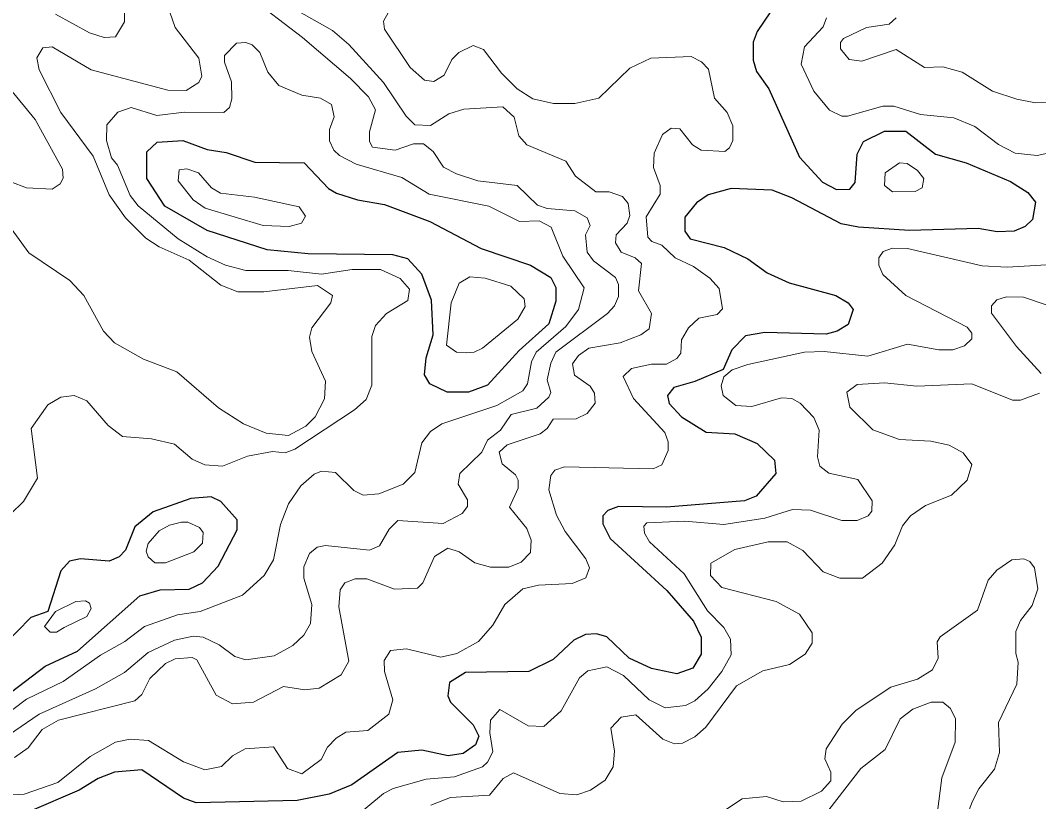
# Model space of a CAD drawing. Extents: x 577 to 602.9, y 7483.8 to 7511.6.
# Drawn here: x 584.093 to 585.493, y 7496.315 to 7497.389 of the extents above; entities that cross this region are included whole.
import ezdxf

# ---------------------------------------------------------------- set-up
doc = ezdxf.new("R2010")
doc.units = 0
doc.header["$LTSCALE"] = 0.032
doc.layers.add('1', color=7, linetype='Continuous', lineweight=25)
doc.layers.add('2', color=7, linetype='Continuous', lineweight=13)

msp = doc.modelspace()

# ---------------------------------------------------------------- linework, layer by layer
at = {"layer": '1'}
for points in [[(585.1421, 7497.4266), (585.1063, 7497.3733), (585.1007, 7497.359), (585.1007, 7497.3343), (585.1055, 7497.3184), (585.1222, 7497.2946), (585.1643, 7497.2008), (585.1961, 7497.1666), (585.2152, 7497.1562), (585.2335, 7497.157), (585.2407, 7497.1658), (585.2438, 7497.2047), (585.2526, 7497.2222), (585.2812, 7497.2365), (585.3106, 7497.2365), (585.3512, 7497.2047), (585.3933, 7497.1928), (585.4546, 7497.1674), (585.4784, 7497.1522), (585.4888, 7497.1387), (585.4848, 7497.1149), (585.4744, 7497.1053), (585.4593, 7497.099)], [(585.4593, 7497.099), (585.4363, 7497.0982), (585.41, 7497.1029), (585.3154, 7497.0998), (585.2454, 7497.1045), (585.2216, 7497.1093), (585.154, 7497.1451), (585.127, 7497.1554), (585.0705, 7497.1578), (585.0387, 7497.1491), (585.0228, 7497.1379), (585.0069, 7497.1181), (585.0069, 7497.099), (585.014, 7497.0886), (585.061, 7497.0767), (585.0936, 7497.0608), (585.1198, 7497.0417), (585.15, 7497.0282), (585.2144, 7497.0107), (585.2311, 7497.0004), (585.2383, 7496.9916), (585.2311, 7496.9709), (585.216, 7496.9614), (585.2009, 7496.9574), (585.1166, 7496.9598), (585.0904, 7496.955), (585.0713, 7496.936), (585.0594, 7496.9089), (585.0204, 7496.8922), (584.9918, 7496.8843), (584.983, 7496.8731), (584.9854, 7496.862), (585.0021, 7496.8437), (585.0363, 7496.823), (585.0753, 7496.8207), (585.1063, 7496.8071), (585.1301, 7496.7841), (585.1317, 7496.7658), (585.1047, 7496.7348), (585.0888, 7496.7284), (584.9814, 7496.7197), (584.9154, 7496.7205), (584.9011, 7496.7149), (584.894, 7496.7077), (584.894, 7496.6966), (584.9043, 7496.6767), (584.9822, 7496.6052), (585.0188, 7496.563), (585.0291, 7496.5408), (585.0291, 7496.5177), (585.018, 7496.4986), (584.9958, 7496.4907), (584.9608, 7496.4978), (584.9305, 7496.5121), (584.8995, 7496.5416), (584.8852, 7496.5455), (584.8701, 7496.5447), (584.8542, 7496.5368), (584.8256, 7496.5105), (584.7922, 7496.4938), (584.7055, 7496.4923), (584.6832, 7496.4787), (584.6809, 7496.4604), (584.6848, 7496.4517), (584.7158, 7496.4207), (584.7238, 7496.4048), (584.719, 7496.3929), (584.7023, 7496.3809), (584.6817, 7496.3777), (584.6451, 7496.3857), (584.6125, 7496.3825), (584.5489, 7496.338), (584.5179, 7496.3253), (584.4741, 7496.3165), (584.335, 7496.3133), (584.3175, 7496.3197), (584.2602, 7496.3587), (584.2228, 7496.3555), (584.2006, 7496.3467), (584.1743, 7496.3308), (584.1059, 7496.3014)], [(584.0519, 7496.4437), (584.1274, 7496.501), (584.1719, 7496.5217), (584.2578, 7496.598), (584.2857, 7496.606), (584.3254, 7496.6068), (584.3437, 7496.6155), (584.3652, 7496.6386), (584.3914, 7496.6887), (584.3914, 7496.7022), (584.3692, 7496.7276), (584.3556, 7496.734), (584.3278, 7496.7316), (584.2761, 7496.7133), (584.2507, 7496.6926), (584.2379, 7496.6608), (584.2292, 7496.6513), (584.2157, 7496.6457), (584.1759, 7496.6489), (584.1608, 7496.6457), (584.1489, 7496.6322), (584.1314, 7496.5765), (584.108, 7496.5679), (584.0702, 7496.5296)]]:
    msp.add_lwpolyline(points, dxfattribs=at)
msp.add_lwpolyline([(584.4157, 7497.1941), (584.4837, 7497.1928), (584.5171, 7497.1578), (584.5282, 7497.1515), (584.5568, 7497.1419), (584.5942, 7497.1355), (584.6562, 7497.1125), (584.727, 7497.0751), (584.7946, 7497.0521), (584.8224, 7497.0354), (584.8296, 7497.0218), (584.8296, 7497.0028), (584.82, 7496.9717), (584.7792, 7496.9352), (584.7357, 7496.8875), (584.7095, 7496.8779), (584.6801, 7496.8779), (584.6562, 7496.889), (584.6491, 7496.9018), (584.6514, 7496.9248), (584.661, 7496.9566), (584.6586, 7497.0043), (584.6451, 7497.0401), (584.626, 7497.0608), (584.6053, 7497.0664), (584.4892, 7497.068), (584.4328, 7497.0735), (584.3501, 7497.0998), (584.292, 7497.1332), (584.2674, 7497.1713), (584.2674, 7497.2079), (584.2817, 7497.2214), (584.3167, 7497.2238), (584.3501, 7497.2111), (584.3763, 7497.2071)], close=True, dxfattribs=at)
at = {"layer": '2'}
for points in [[(584.6165, 7497.4306), (584.5926, 7497.3876), (584.5942, 7497.3765), (584.6292, 7497.324), (584.6491, 7497.3065), (584.6618, 7497.3049), (584.6761, 7497.3137), (584.6864, 7497.3351), (584.696, 7497.3447), (584.7158, 7497.3542), (584.7302, 7497.3487), (584.7548, 7497.3161), (584.7763, 7497.2946), (584.7978, 7497.2811), (584.8264, 7497.2747), (584.8558, 7497.2747), (584.8884, 7497.2819), (584.9313, 7497.3232), (584.96, 7497.3367), (585.0156, 7497.3391), (585.0299, 7497.332), (585.0395, 7497.3216), (585.0474, 7497.2819), (585.0649, 7497.262), (585.0729, 7497.2437), (585.0729, 7497.2238), (585.0681, 7497.2135), (585.0618, 7497.2087), (585.0291, 7497.2103), (585.0172, 7497.2175), (584.9997, 7497.2397), (584.9878, 7497.2405), (584.9759, 7497.2318), (584.9647, 7497.2063), (584.9639, 7497.1864), (584.9727, 7497.1618), (584.9727, 7497.1499), (584.9536, 7497.1189), (584.956, 7497.091), (584.9616, 7497.0847), (584.9751, 7497.0799), (584.9934, 7497.0624), (585.0188, 7497.0505), (585.0411, 7497.0346), (585.0538, 7497.0202), (585.0586, 7496.9924), (585.0514, 7496.9845), (585.026, 7496.9797), (585.0117, 7496.9662), (585.0021, 7496.9495), (585.0013, 7496.9312), (584.9958, 7496.924), (584.9814, 7496.9161), (584.9608, 7496.9161), (584.9337, 7496.9105), (584.9218, 7496.8994), (584.9361, 7496.8692), (584.9791, 7496.8223), (584.9838, 7496.8095), (584.9838, 7496.7976), (584.9751, 7496.7777), (584.9631, 7496.7722), (584.8415, 7496.7753), (584.828, 7496.7706), (584.8224, 7496.7634), (584.82, 7496.7435), (584.8304, 7496.7085), (584.8423, 7496.6863), (584.8709, 7496.6489), (584.8757, 7496.6362), (584.8709, 7496.6227), (584.8518, 7496.6147), (584.8057, 7496.6123), (584.7842, 7496.6076), (584.7596, 7496.5861), (584.7429, 7496.5575), (584.723, 7496.5352), (584.6936, 7496.5185), (584.6713, 7496.5137), (584.6244, 7496.5249), (584.6021, 7496.5225), (584.5934, 7496.509), (584.5942, 7496.4938), (584.6053, 7496.4549), (584.5998, 7496.435), (584.5711, 7496.4127), (584.5409, 7496.4103), (584.5274, 7496.4024), (584.5155, 7496.3897), (584.5067, 7496.373), (584.4805, 7496.3531), (584.4606, 7496.3603), (584.4415, 7496.3905), (584.4025, 7496.3873), (584.3851, 7496.3777), (584.3699, 7496.3634), (584.3469, 7496.3587), (584.3175, 7496.3698), (584.2698, 7496.3992), (584.2443, 7496.4008), (584.2244, 7496.3968)], [(584.8725, 7497.0703), (584.8701, 7497.0942), (584.8765, 7497.1069), (584.8725, 7497.1173), (584.8558, 7497.1268), (584.8176, 7497.13), (584.8041, 7497.1348), (584.7763, 7497.1618), (584.7222, 7497.1682), (584.6928, 7497.1777), (584.6753, 7497.1872), (584.661, 7497.2087), (584.6475, 7497.219), (584.6339, 7497.219), (584.6085, 7497.2103), (584.5775, 7497.2143), (584.5735, 7497.2222), (584.5735, 7497.2357), (584.5815, 7497.266), (584.5719, 7497.2835), (584.5473, 7497.3089), (584.4813, 7497.3654), (584.4057, 7497.4234)], [(584.292, 7497.4202), (584.3063, 7497.3789), (584.3389, 7497.3367), (584.3429, 7497.3121), (584.3389, 7497.3033), (584.3214, 7497.2922), (584.296, 7497.293), (584.191, 7497.3208), (584.137, 7497.3526), (584.1242, 7497.351), (584.1163, 7497.3375), (584.1195, 7497.3208), (584.1489, 7497.262), (584.1934, 7497.2023)], [(584.6825, 7497.2604), (584.657, 7497.2445), (584.6355, 7497.2453), (584.6236, 7497.2572), (584.5926, 7497.3033), (584.5449, 7497.3558), (584.5226, 7497.3749), (584.455, 7497.4131)], [(584.2364, 7497.4043), (584.2364, 7497.3868), (584.2244, 7497.3662), (584.2085, 7497.3654), (584.1886, 7497.3717), (584.1417, 7497.3972)], [(585.2017, 7497.3924), (585.1969, 7497.3797), (585.1715, 7497.3526), (585.1667, 7497.3288), (585.1842, 7497.2914), (585.2057, 7497.2652), (585.2224, 7497.2572), (585.2303, 7497.2572), (585.2788, 7497.2707), (585.2939, 7497.2707), (585.3305, 7497.2596), (585.3766, 7497.2548), (585.4053, 7497.2429), (585.4379, 7497.2182), (585.4609, 7497.2063), (585.4911, 7497.2031), (585.5309, 7497.2119)], [(585.5357, 7497.2771), (585.4888, 7497.2755), (585.4633, 7497.2803), (585.4299, 7497.2914), (585.3878, 7497.3176), (585.3615, 7497.3248), (585.3361, 7497.324), (585.2971, 7497.3487), (585.2502, 7497.3328), (585.2327, 7497.3351), (585.2208, 7497.3495), (585.2208, 7497.3582), (585.2248, 7497.3638), (585.2566, 7497.3789), (585.2876, 7497.3836), (585.2971, 7497.3924)], [(584.0662, 7496.4286), (584.102, 7496.4557), (584.1521, 7496.4803), (584.2038, 7496.5161), (584.2372, 7496.5352), (584.2642, 7496.5559), (584.3095, 7496.5718), (584.3405, 7496.5765), (584.3986, 7496.5988), (584.4288, 7496.6258), (584.4415, 7496.6473), (584.4511, 7496.6958), (584.4622, 7496.7244), (584.4789, 7496.7491), (584.4972, 7496.765), (584.5075, 7496.769), (584.5266, 7496.7674), (584.552, 7496.7427), (584.5648, 7496.7364), (584.5862, 7496.738), (584.6196, 7496.7515), (584.6355, 7496.7674), (584.6451, 7496.8079), (584.657, 7496.8238), (584.6729, 7496.8342), (584.7485, 7496.8596), (584.7842, 7496.8795), (584.7906, 7496.889), (584.7962, 7496.9193), (584.8025, 7496.9328), (584.8431, 7496.9678), (584.8606, 7496.9916), (584.8685, 7497.021), (584.8391, 7497.0648), (584.8232, 7497.1045), (584.8065, 7497.1133), (584.7795, 7497.1125), (584.7373, 7497.1332), (584.6554, 7497.1499), (584.618, 7497.1729), (584.5552, 7497.1912), (584.5322, 7497.2031), (584.5242, 7497.2103), (584.5186, 7497.223), (584.5186, 7497.2389), (584.525, 7497.2564), (584.521, 7497.2731), (584.5059, 7497.2819), (584.4805, 7497.2858), (584.4487, 7497.2994), (584.4336, 7497.3176), (584.4224, 7497.3447), (584.4121, 7497.355), (584.4033, 7497.3582), (584.3906, 7497.3574), (584.3739, 7497.3407), (584.3739, 7497.3312), (584.3835, 7497.3041), (584.3843, 7497.2811)], [(584.0566, 7497.3216), (584.1139, 7497.2524), (584.1513, 7497.1841), (584.1521, 7497.1721), (584.1481, 7497.1642), (584.137, 7497.157), (584.102, 7497.1586), (584.0582, 7497.1753)], [(584.3843, 7497.2811), (584.3811, 7497.2691), (584.3731, 7497.262), (584.3191, 7497.2628), (584.2809, 7497.258), (584.2459, 7497.2691), (584.2276, 7497.2628), (584.2125, 7497.2453), (584.2117, 7497.2238), (584.2189, 7497.2), (584.2268, 7497.1896), (584.2443, 7497.1483), (584.2554, 7497.134), (584.3103, 7497.0886), (584.3501, 7497.064), (584.3755, 7497.0521), (584.4033, 7497.0449), (584.4614, 7497.0449), (584.5075, 7497.0401), (584.5497, 7497.0465), (584.5886, 7497.0465), (584.6157, 7497.0338), (584.6284, 7497.0195), (584.626, 7497.0036), (584.5966, 7496.9861), (584.5815, 7496.9694), (584.5767, 7496.9542), (584.5767, 7496.8875), (584.5687, 7496.8676), (584.5528, 7496.8533), (584.4709, 7496.7992), (584.4574, 7496.7944), (584.4399, 7496.796), (584.4057, 7496.7896), (584.3715, 7496.7761), (584.3469, 7496.7777), (584.3294, 7496.7857), (584.3055, 7496.8063), (584.2737, 7496.8135), (584.234, 7496.8167), (584.2141, 7496.8318), (584.1847, 7496.866), (584.1672, 7496.8731), (584.1489, 7496.8708), (584.1314, 7496.8604), (584.1083, 7496.8278), (584.1171, 7496.7594), (584.098, 7496.7276), (584.0614, 7496.6926)], [(584.0853, 7496.3754), (584.1044, 7496.3889), (584.1234, 7496.4143), (584.1457, 7496.427), (584.2507, 7496.4533), (584.2602, 7496.462), (584.2713, 7496.4843), (584.2928, 7496.505), (584.3063, 7496.5113), (584.3294, 7496.5129), (584.3358, 7496.5097), (584.3628, 7496.4612), (584.3851, 7496.4493), (584.4137, 7496.4517), (584.455, 7496.4732), (584.4845, 7496.4684), (584.5043, 7496.4708), (584.5345, 7496.4891), (584.5449, 7496.5082), (584.5314, 7496.5829), (584.533, 7496.606), (584.5393, 7496.6155), (584.5536, 7496.6211), (584.5695, 7496.6211), (584.6077, 7496.6068), (584.6395, 7496.6083), (584.6467, 7496.6155), (584.6626, 7496.6521), (584.6809, 7496.6632), (584.6968, 7496.6584), (584.7182, 7496.6433), (584.7397, 7496.637), (584.7651, 7496.637), (584.7818, 7496.6441), (584.7946, 7496.6576), (584.7954, 7496.6743), (584.7898, 7496.6903), (584.7659, 7496.7197), (584.7779, 7496.7459), (584.7779, 7496.757), (584.7739, 7496.7642), (584.7556, 7496.7793), (584.7516, 7496.7952), (584.7628, 7496.8056), (584.8081, 7496.8207), (584.8176, 7496.8278), (584.8256, 7496.8405), (584.8574, 7496.8413), (584.8725, 7496.8485), (584.8836, 7496.8628), (584.8828, 7496.8763), (584.8765, 7496.8859), (584.855, 7496.901), (584.8526, 7496.9169), (584.8606, 7496.928), (584.8749, 7496.9383), (584.9178, 7496.9455), (584.9465, 7496.9566), (584.9576, 7496.9646), (584.9608, 7496.9861), (584.9433, 7497.0171), (584.9472, 7497.0544), (584.9385, 7497.0624), (584.9194, 7497.0703), (584.9115, 7497.0831), (584.9123, 7497.0942), (584.9274, 7497.1101), (584.9313, 7497.1204), (584.929, 7497.1371), (584.921, 7497.1467), (584.9027, 7497.153), (584.8844, 7497.153), (584.8566, 7497.1745), (584.8431, 7497.1952), (584.7898, 7497.2175), (584.7787, 7497.2302), (584.7723, 7497.2556), (584.7564, 7497.2699), (584.7031, 7497.2668), (584.6825, 7497.2604)], [(584.1934, 7497.2023), (584.2157, 7497.1491), (584.2379, 7497.1173), (584.2658, 7497.0894), (584.2841, 7497.0775), (584.3254, 7497.0592), (584.3692, 7497.025), (584.3922, 7497.0155), (584.428, 7497.0155), (584.5019, 7497.0242), (584.5226, 7497.0107), (584.5202, 7497.0004), (584.494, 7496.9662), (584.4908, 7496.9535), (584.494, 7496.9336), (584.5131, 7496.893), (584.5115, 7496.8684), (584.4988, 7496.8437), (584.486, 7496.831), (584.4622, 7496.8183), (584.4312, 7496.8215), (584.4002, 7496.8342), (584.366, 7496.8564), (584.3087, 7496.9057), (584.2626, 7496.9232), (584.2228, 7496.9455), (584.2077, 7496.9614), (584.1807, 7497.0107), (584.1616, 7497.0314), (584.1052, 7497.0695), (584.0749, 7497.1109)], [(585.5349, 7497.0544), (585.4498, 7497.0497), (585.4156, 7497.0513), (585.313, 7497.0751), (585.2924, 7497.0759), (585.2796, 7497.0711), (585.2733, 7497.0624), (585.2733, 7497.0521), (585.2788, 7497.0393), (585.3106, 7497.0107), (585.3949, 7496.967)], [(584.0773, 7496.4064), (584.1195, 7496.435), (584.1966, 7496.47), (584.2364, 7496.4923), (584.269, 7496.5201), (584.3055, 7496.5368), (584.331, 7496.5423), (584.3445, 7496.5408), (584.3668, 7496.5304), (584.3882, 7496.5145), (584.4033, 7496.5097), (584.4423, 7496.5153), (584.4678, 7496.5296), (584.4829, 7496.5439), (584.4924, 7496.5598), (584.494, 7496.5861), (584.4829, 7496.6219), (584.4829, 7496.6378), (584.4908, 7496.6561), (584.5012, 7496.6648), (584.5131, 7496.6672), (584.5735, 7496.6608), (584.587, 7496.6664), (584.6005, 7496.6895), (584.6125, 7496.7014), (584.6745, 7496.6974), (584.7007, 7496.7109), (584.7079, 7496.7205), (584.7079, 7496.73), (584.6952, 7496.7515), (584.6976, 7496.7658), (584.7278, 7496.7952), (584.7357, 7496.8119), (584.7532, 7496.8254), (584.7683, 7496.8469), (584.8033, 7496.8556), (584.82, 7496.8708), (584.8224, 7496.8771), (584.8176, 7496.8946), (584.8224, 7496.9177), (584.8296, 7496.9328), (584.9003, 7496.9861), (584.9099, 7496.9964), (584.9154, 7497.0091), (584.9154, 7497.0258), (584.9115, 7497.0354), (584.8812, 7497.0584), (584.8725, 7497.0703)], [(585.4967, 7496.9034), (585.4625, 7496.9407), (585.4284, 7496.9865), (585.4284, 7496.9965), (585.4356, 7497.0046), (585.449, 7497.0089), (585.4721, 7497.0083), (585.5659, 7496.9765)], [(585.3949, 7496.967), (585.4013, 7496.959), (585.4013, 7496.9511), (585.391, 7496.9415), (585.375, 7496.936), (585.356, 7496.936), (585.313, 7496.9439), (585.2582, 7496.9272), (585.1985, 7496.9336), (585.1715, 7496.9328), (585.0935, 7496.916), (585.0717, 7496.9084), (585.0603, 7496.8989), (585.0566, 7496.8866), (585.0594, 7496.8731), (585.0769, 7496.8596), (585.0991, 7496.858), (585.1397, 7496.87), (585.154, 7496.8692), (585.1651, 7496.8628), (585.1842, 7496.8429), (585.1914, 7496.8254), (585.189, 7496.7889), (585.1922, 7496.7761), (585.2049, 7496.7666), (585.2446, 7496.7578), (585.2645, 7496.7284), (585.2637, 7496.7141), (585.259, 7496.7077), (585.2438, 7496.7014), (585.2224, 7496.7014), (585.1794, 7496.7157), (585.1548, 7496.7165), (585.1166, 7496.7046), (585.0602, 7496.6958), (585.0069, 7496.7006), (584.9544, 7496.6982), (584.9504, 7496.6934), (584.9512, 7496.6839), (584.9584, 7496.672), (585.0061, 7496.6282), (585.0379, 7496.5773), (585.0602, 7496.5543), (585.0697, 7496.5384), (585.0705, 7496.5169), (585.0578, 7496.4938), (585.0387, 7496.47), (585.0204, 7496.4533), (585.0077, 7496.4469), (584.9798, 7496.4437), (584.9576, 7496.4549), (584.9226, 7496.4883), (584.8995, 7496.5002), (584.8733, 7496.4946), (584.8622, 7496.4851), (584.8367, 7496.4398), (584.8129, 7496.4183), (584.7914, 7496.4191), (584.7524, 7496.4414), (584.7397, 7496.427), (584.7389, 7496.4096), (584.7429, 7496.3833), (584.7357, 7496.369), (584.7286, 7496.3626), (584.6904, 7496.3491), (584.6514, 7496.3459), (584.6061, 7496.3332), (584.5926, 7496.3261), (584.5497, 7496.2903)], [(584.6578, 7496.3102), (584.6848, 7496.3205), (584.7381, 7496.3237), (584.7572, 7496.3467), (584.7715, 7496.3547), (584.8351, 7496.3261), (584.8582, 7496.3245), (584.8773, 7496.3308), (584.8971, 7496.3443), (584.9083, 7496.3626), (584.9099, 7496.3841), (584.9051, 7496.4159), (584.9194, 7496.431), (584.9393, 7496.4342), (584.9767, 7496.4008), (584.9926, 7496.3944), (585.0037, 7496.3952), (585.0204, 7496.404), (585.0355, 7496.4175), (585.0777, 7496.474), (585.1142, 7496.4946), (585.1508, 7496.5034), (585.1723, 7496.5177), (585.1818, 7496.5328), (585.1818, 7496.5471), (585.1643, 7496.5726), (585.1325, 7496.5901), (585.0578, 7496.6091), (585.0419, 7496.6258), (585.0427, 7496.6425), (585.0753, 7496.6616), (585.1214, 7496.672), (585.1476, 7496.672), (585.1691, 7496.66), (585.1969, 7496.6306), (585.22, 7496.6219), (585.251, 7496.6219), (585.278, 7496.6425), (585.2955, 7496.668), (585.3059, 7496.6942), (585.317, 7496.7077), (585.3377, 7496.7221), (585.3735, 7496.7364), (585.3949, 7496.757), (585.4013, 7496.7785), (585.3894, 7496.7944), (585.3703, 7496.8048), (585.3448, 7496.8103), (585.3019, 7496.8127), (585.2653, 7496.8262), (585.2335, 7496.8572), (585.2295, 7496.8779), (585.2438, 7496.8882), (585.2812, 7496.8906), (585.3257, 7496.8859), (585.4013, 7496.889), (585.457, 7496.8668), (585.4681, 7496.8668), (585.4943, 7496.8763)], [(585.4872, 7496.6362), (585.4808, 7496.6449), (585.4729, 7496.6489), (585.4562, 7496.6473), (585.4355, 7496.633), (585.4236, 7496.6195), (585.4092, 7496.5781), (585.3576, 7496.5416), (585.3536, 7496.5344), (585.3552, 7496.5121), (585.3472, 7496.4962), (585.3265, 7496.4835), (585.29, 7496.4724), (585.2423, 7496.4406), (585.2232, 7496.4215), (585.2009, 7496.3873), (585.1993, 7496.3738), (585.2073, 7496.3555), (585.2073, 7496.3436), (585.1945, 7496.3292), (585.1667, 7496.3157), (585.1421, 7496.3149), (585.119, 7496.3221), (585.0856, 7496.3189), (585.0641, 7496.3046)], [(585.3917, 7496.2879), (585.4021, 7496.3157), (585.4108, 7496.3324), (585.4323, 7496.3595), (585.4395, 7496.3825), (585.4379, 7496.4239), (585.4633, 7496.4763), (585.4649, 7496.5066), (585.4617, 7496.5185), (585.4617, 7496.5487), (585.4681, 7496.5638), (585.484, 7496.5845), (585.4919, 7496.6076), (585.4872, 7496.6362)], [(585.1826, 7496.2752), (585.2486, 7496.3603), (585.282, 7496.3865), (585.3027, 7496.4286), (585.3202, 7496.4422), (585.3456, 7496.4517), (585.3615, 7496.4517)], [(585.3615, 7496.4517), (585.3719, 7496.443), (585.379, 7496.4286), (585.3782, 7496.3968), (585.3599, 7496.3475), (585.3496, 7496.2656), (585.321, 7496.1837), (585.3106, 7496.1662), (585.2916, 7496.1448), (585.2741, 7496.1352), (585.2526, 7496.1161), (585.2478, 7496.1034), (585.2534, 7496.0899), (585.2749, 7496.0764), (585.3424, 7496.0589), (585.3703, 7496.0398), (585.387, 7496.0358), (585.4172, 7496.0446), (585.4609, 7496.0891), (585.4721, 7496.0931), (585.4816, 7496.0915), (585.5309, 7496.039)], [(584.2244, 7496.3968), (584.1894, 7496.377), (584.1449, 7496.3412), (584.0988, 7496.3253), (584.0733, 7496.3237)]]:
    msp.add_lwpolyline(points, dxfattribs=at)
for points in [[(584.4797, 7497.1101), (584.4852, 7497.1196), (584.4765, 7497.1324), (584.4153, 7497.1459), (584.3684, 7497.1515), (584.3564, 7497.1586), (584.3381, 7497.1793), (584.3222, 7497.1849), (584.3119, 7497.1833), (584.3103, 7497.1682), (584.331, 7497.1419), (584.3477, 7497.1308), (584.4272, 7497.1069), (584.463, 7497.1053)], [(585.3265, 7497.1825), (585.3353, 7497.1713), (585.3329, 7497.1586), (585.3234, 7497.1538), (585.2924, 7497.153), (585.2812, 7497.1618), (585.282, 7497.1793), (585.3019, 7497.1928), (585.3122, 7497.192)], [(584.6856, 7497.0004), (584.6793, 7496.9423), (584.6928, 7496.9328), (584.7063, 7496.932), (584.7174, 7496.9328), (584.7286, 7496.9383), (584.7771, 7496.9781), (584.7874, 7496.9956), (584.7858, 7497.0059), (584.7675, 7497.0234), (584.7325, 7497.0346), (584.7111, 7497.0362), (584.6968, 7497.0274)], [(584.2928, 7496.6433), (584.3318, 7496.6584), (584.3437, 7496.6704), (584.3445, 7496.6847), (584.3397, 7496.6918), (584.3238, 7496.699), (584.3151, 7496.699), (584.2984, 7496.695), (584.2841, 7496.6871), (584.269, 7496.6696), (584.2666, 7496.6592), (584.269, 7496.6513), (584.2785, 7496.6433)], [(584.1537, 7496.5543), (584.1847, 7496.5694), (584.191, 7496.5805), (584.1886, 7496.5877), (584.1831, 7496.5909), (584.1696, 7496.5901), (584.1417, 7496.5765), (584.1266, 7496.5559), (584.1346, 7496.5479), (584.1433, 7496.5479)]]:
    msp.add_lwpolyline(points, close=True, dxfattribs=at)

doc.saveas('drawing.dxf')
